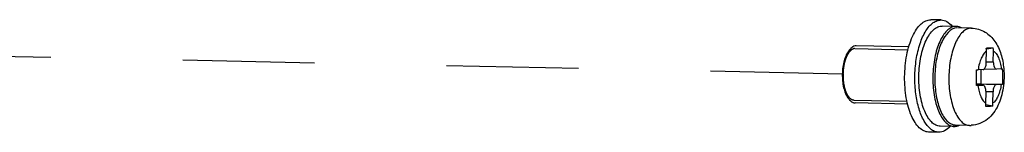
# Model space of a CAD drawing. Header units: millimetres. Extents: x 0 to 1750, y -1720 to 477.
# Tile 276 of 317: x 1254 to 1323, y -799 to -791. Entities that reach past the tile are written whole.
import ezdxf

# ---------------------------------------------------------------- set-up
doc = ezdxf.new("R2010")
doc.units = ezdxf.units.MM
doc.header["$LTSCALE"] = 92.51
doc.linetypes.add('DASHED', pattern=[0.2, 0.1, -0.1])
doc.layers.add('20_ALL_FEATURES', color=7, linetype='CONTINUOUS')
doc.layers.add('SC-PSFM4X8_DXF_CONTINUOUS_LINE', color=7, linetype='CONTINUOUS')

msp = doc.modelspace()

# ---------------------------------------------------------------- linework, layer by layer
at = {"layer": '20_ALL_FEATURES', "linetype": 'DASHED'}
msp.add_line((1311.875, -794.575), (1245.782, -793.2), dxfattribs=at)
at = {"layer": 'SC-PSFM4X8_DXF_CONTINUOUS_LINE'}
for p, q in [((1318.796, -790.793), (1318.081, -790.778)), ((1319.86, -791.241), (1318.877, -791.22)), ((1320.932, -791.363), (1319.948, -791.342)), ((1320.889, -791.363), (1320.932, -791.363)), ((1312.76, -792.793), (1316.48, -792.871)), ((1312.853, -792.595), (1312.828, -792.595)), ((1316.536, -792.672), (1312.853, -792.595)), ((1321.965, -793.751), (1321.971, -792.982)), ((1321.97, -792.818), (1322.451, -792.733)), ((1322.457, -793.73), (1322.463, -792.962)), ((1321.966, -793.72), (1322.457, -793.73)), ((1321.737, -794.26), (1321.394, -794.274)), ((1321.588, -794.266), (1321.58, -795.277)), ((1321.836, -794.203), (1322.67, -794.221)), ((1322.67, -794.22), (1322.677, -794.221)), ((1323.02, -794.206), (1322.677, -794.221)), ((1321.58, -795.277), (1321.267, -795.28)), ((1321.268, -795.35), (1321.728, -795.36)), ((1321.268, -795.35), (1321.735, -795.36)), ((1322.668, -795.32), (1321.27, -795.291)), ((1321.728, -795.36), (1321.384, -795.374)), ((1323.099, -795.301), (1321.58, -795.277)), ((1321.735, -795.36), (1321.728, -795.36)), ((1322.44, -795.829), (1321.948, -795.819)), ((1322.433, -796.598), (1322.44, -795.829)), ((1323.011, -795.306), (1322.668, -795.32)), ((1312.685, -796.392), (1316.407, -796.47)), ((1321.941, -796.618), (1321.948, -795.85)), ((1316.451, -796.671), (1312.77, -796.594)), ((1322.417, -796.826), (1321.938, -796.721)), ((1319.715, -798.239), (1318.731, -798.219)), ((1320.79, -798.161), (1319.806, -798.141)), ((1318.633, -798.642), (1317.917, -798.627))]:
    msp.add_line(p, q, dxfattribs=at)
for centre, radius, start, end in [((1319.845, -791.939), 0.698, 88.76813, 95.52463), ((1319.845, -791.949), 0.709, 79.35474, 88.72143), ((1320.166, -792.967), 1.806, 359.51384, 6.78741), ((1320.658, -792.946), 1.806, 359.51384, 6.78741), ((1312.506, -794.499), 10.606, 1.04202, 1.60781), ((1309.475, -794.92), 11.802, 357.77547, 357.91239), ((1320.144, -796.604), 1.797, 352.2502, 359.54688), ((1320.636, -796.584), 1.797, 352.2502, 359.54688), ((1319.729, -797.543), 0.696, 263.66994, 268.84583), ((1319.728, -797.528), 0.711, 268.90978, 279.82722), ((1319.822, -797.468), 0.673, 262.53318, 268.68923), ((1320.829, -796.281), 1.881, 268.80877, 272.40439)]:
    msp.add_arc(centre, radius, start, end, dxfattribs=at)
for points, knots in [([(1316.243, -794.776), (1316.246, -794.516), (1316.273, -794.002), (1316.379, -793.256), (1316.549, -792.566), (1316.774, -791.959), (1317.047, -791.457), (1317.358, -791.077), (1317.704, -790.833), (1317.962, -790.776), (1318.081, -790.778)], [0, 0, 0, 0, 0.164993, 0.326145, 0.477563, 0.615139, 0.73587, 0.838497, 0.924489, 1, 1, 1, 1]), ([(1316.959, -794.791), (1316.962, -794.377), (1317.024, -793.579), (1317.277, -792.478), (1317.66, -791.589), (1318.036, -791.125), (1318.243, -790.979)], [0, 0, 0, 0, 0.300562, 0.57948, 0.815939, 1, 1, 1, 1]), ([(1318.243, -790.979), (1318.327, -790.92), (1318.503, -790.825), (1318.702, -790.791), (1318.796, -790.793)], [0, 0, 0, 0, 0.522121, 1, 1, 1, 1]), ([(1318.796, -790.793), (1318.936, -790.796), (1319.24, -790.891), (1319.469, -791.103), (1319.576, -791.229)], [0, 0, 0, 0, 0.458571, 1, 1, 1, 1]), ([(1318.731, -798.218), (1318.627, -798.216), (1318.404, -798.158), (1318.109, -797.936), (1317.849, -797.597), (1317.626, -797.154), (1317.447, -796.621), (1317.271, -795.794), (1317.203, -794.686), (1317.318, -793.582), (1317.527, -792.763), (1317.728, -792.238), (1317.969, -791.804), (1318.244, -791.477), (1318.547, -791.266), (1318.773, -791.218), (1318.877, -791.22)], [0, 0, 0, 0, 0.037966, 0.081043, 0.132263, 0.192465, 0.261093, 0.336661, 0.499999, 0.663337, 0.738918, 0.80753, 0.867748, 0.91895, 0.962043, 1, 1, 1, 1]), ([(1319.778, -791.244), (1319.675, -791.254), (1319.458, -791.326), (1319.169, -791.555), (1318.909, -791.894), (1318.68, -792.33), (1318.491, -792.851), (1318.294, -793.653), (1318.188, -794.727), (1318.255, -795.804), (1318.423, -796.609), (1318.593, -797.133), (1318.806, -797.572), (1319.055, -797.915), (1319.335, -798.148), (1319.55, -798.224), (1319.652, -798.235)], [0, 0, 0, 0, 0.038368, 0.082532, 0.134842, 0.195732, 0.264551, 0.339802, 0.501488, 0.662867, 0.737752, 0.806095, 0.866436, 0.918186, 0.961879, 1, 1, 1, 1]), ([(1319.905, -791.343), (1319.437, -791.363), (1318.95, -792.028), (1318.659, -792.779), (1318.509, -793.329), (1318.407, -793.921), (1318.354, -794.542), (1318.353, -795.17), (1318.404, -795.784), (1318.504, -796.361), (1318.65, -796.884), (1318.839, -797.336), (1319.11, -797.783), (1319.403, -798.043), (1319.615, -798.109)], [0, 0, 0, 0, 0.182854, 0.249992, 0.323883, 0.402684, 0.484343, 0.566626, 0.647219, 0.723962, 0.794915, 0.85845, 0.913735, 1, 1, 1, 1]), ([(1320.889, -791.363), (1320.788, -791.368), (1320.572, -791.429), (1320.282, -791.645), (1320.021, -791.974), (1319.793, -792.402), (1319.604, -792.916), (1319.409, -793.71), (1319.305, -794.775), (1319.377, -795.841), (1319.55, -796.634), (1319.724, -797.144), (1319.939, -797.568), (1320.191, -797.892), (1320.476, -798.103), (1320.69, -798.159), (1320.79, -798.161)], [0, 0, 0, 0, 0.038153, 0.08207, 0.13421, 0.195175, 0.264307, 0.340167, 0.503293, 0.665711, 0.740725, 0.808773, 0.868474, 0.919353, 0.962248, 1, 1, 1, 1]), ([(1320.219, -791.342), (1320.199, -791.331), (1320.122, -791.292), (1320.039, -791.264), (1319.976, -791.253)], [0, 0, 0, 0, 0.259122, 1, 1, 1, 1]), ([(1320.932, -791.363), (1321.099, -791.366), (1321.43, -791.418), (1321.885, -791.619), (1322.272, -791.921), (1322.692, -792.416), (1323.036, -793.185), (1323.158, -793.846), (1323.189, -794.188)], [0, 0, 0, 0, 0.126602, 0.250333, 0.373046, 0.494787, 0.73939, 1, 1, 1, 1]), ([(1312.332, -792.939), (1312.259, -793.029), (1312.13, -793.252), (1311.938, -793.796), (1311.839, -794.574), (1311.905, -795.357), (1312.074, -795.907), (1312.194, -796.136), (1312.264, -796.229)], [0, 0, 0, 0, 0.101372, 0.222151, 0.499995, 0.777847, 0.898624, 1, 1, 1, 1]), ([(1312.296, -793.004), (1312.174, -793.207), (1311.998, -793.704), (1311.894, -794.504), (1311.939, -795.319), (1312.077, -795.841), (1312.181, -796.065)], [0, 0, 0, 0, 0.225652, 0.493421, 0.764766, 1, 1, 1, 1]), ([(1312.67, -792.803), (1312.657, -792.808), (1312.639, -792.817), (1312.614, -792.828), (1312.596, -792.836), (1312.577, -792.845), (1312.562, -792.852), (1312.549, -792.857), (1312.54, -792.861), (1312.533, -792.865), (1312.526, -792.868), (1312.523, -792.869), (1312.519, -792.871), (1312.517, -792.872), (1312.515, -792.873), (1312.514, -792.873), (1312.513, -792.874), (1312.512, -792.874), (1312.511, -792.875), (1312.51, -792.876), (1312.507, -792.879), (1312.504, -792.882), (1312.499, -792.886), (1312.493, -792.892), (1312.486, -792.899), (1312.477, -792.907), (1312.465, -792.918), (1312.45, -792.932), (1312.432, -792.949), (1312.417, -792.963), (1312.406, -792.974), (1312.397, -792.982), (1312.388, -792.991), (1312.38, -792.998), (1312.374, -793.003), (1312.371, -793.007), (1312.368, -793.009), (1312.366, -793.012), (1312.363, -793.014), (1312.362, -793.015), (1312.361, -793.016), (1312.36, -793.017), (1312.359, -793.018), (1312.359, -793.019), (1312.358, -793.02), (1312.356, -793.023), (1312.353, -793.027), (1312.349, -793.033), (1312.344, -793.042), (1312.337, -793.052), (1312.329, -793.064), (1312.321, -793.076), (1312.31, -793.092), (1312.297, -793.112), (1312.281, -793.137), (1312.264, -793.161), (1312.251, -793.181), (1312.242, -793.195), (1312.236, -793.203), (1312.232, -793.209), (1312.229, -793.214), (1312.226, -793.218), (1312.224, -793.221), (1312.223, -793.224), (1312.221, -793.227), (1312.22, -793.229), (1312.219, -793.232), (1312.216, -793.24), (1312.21, -793.252), (1312.204, -793.267), (1312.197, -793.282), (1312.188, -793.303), (1312.176, -793.329), (1312.162, -793.359), (1312.151, -793.385), (1312.142, -793.406), (1312.135, -793.421), (1312.128, -793.436), (1312.123, -793.449), (1312.118, -793.459), (1312.115, -793.467), (1312.112, -793.474), (1312.109, -793.479), (1312.108, -793.482), (1312.107, -793.485), (1312.106, -793.486), (1312.105, -793.489), (1312.104, -793.492), (1312.103, -793.495), (1312.102, -793.501), (1312.099, -793.509), (1312.096, -793.521), (1312.091, -793.536), (1312.084, -793.56), (1312.075, -793.59), (1312.064, -793.626), (1312.054, -793.662), (1312.043, -793.698), (1312.034, -793.729), (1312.028, -793.75), (1312.024, -793.762), (1312.021, -793.771), (1312.019, -793.78), (1312.017, -793.786), (1312.015, -793.791), (1312.015, -793.793), (1312.014, -793.794), (1312.014, -793.796), (1312.014, -793.799), (1312.013, -793.803), (1312.012, -793.81), (1312.01, -793.818), (1312.008, -793.831), (1312.004, -793.848), (1312.001, -793.868), (1311.996, -793.895), (1311.99, -793.928), (1311.982, -793.968), (1311.975, -794.008), (1311.969, -794.041), (1311.964, -794.068), (1311.96, -794.087), (1311.957, -794.104), (1311.955, -794.117), (1311.953, -794.127), (1311.951, -794.136), (1311.951, -794.143), (1311.95, -794.15), (1311.95, -794.159), (1311.948, -794.173), (1311.947, -794.19), (1311.944, -794.218), (1311.941, -794.253), (1311.938, -794.295), (1311.934, -794.338), (1311.93, -794.38), (1311.927, -794.415), (1311.925, -794.443), (1311.923, -794.46), (1311.922, -794.474), (1311.921, -794.483), (1311.921, -794.49), (1311.92, -794.495), (1311.92, -794.498), (1311.92, -794.502), (1311.92, -794.508), (1311.92, -794.516), (1311.921, -794.53), (1311.921, -794.548), (1311.921, -794.569), (1311.921, -794.597), (1311.921, -794.631), (1311.921, -794.673), (1311.921, -794.715), (1311.921, -794.75), (1311.921, -794.778), (1311.921, -794.799), (1311.922, -794.816), (1311.922, -794.83), (1311.922, -794.839), (1311.922, -794.845), (1311.922, -794.849), (1311.922, -794.852), (1311.922, -794.856), (1311.923, -794.863), (1311.924, -794.872), (1311.925, -794.886), (1311.927, -794.903), (1311.929, -794.93), (1311.932, -794.965), (1311.936, -795.006), (1311.94, -795.048), (1311.944, -795.089), (1311.948, -795.123), (1311.95, -795.151), (1311.952, -795.168), (1311.953, -795.182), (1311.954, -795.191), (1311.955, -795.197), (1311.955, -795.204), (1311.957, -795.212), (1311.959, -795.222), (1311.961, -795.235), (1311.964, -795.251), (1311.968, -795.27), (1311.973, -795.296), (1311.98, -795.328), (1311.987, -795.366), (1311.995, -795.404), (1312.001, -795.436), (1312.006, -795.462), (1312.01, -795.481), (1312.013, -795.497), (1312.016, -795.51), (1312.017, -795.518), (1312.019, -795.524), (1312.02, -795.528), (1312.02, -795.531), (1312.02, -795.533), (1312.021, -795.534), (1312.021, -795.536), (1312.023, -795.54), (1312.025, -795.547), (1312.028, -795.555), (1312.03, -795.564), (1312.034, -795.575), (1312.04, -795.595), (1312.05, -795.623), (1312.061, -795.657), (1312.072, -795.691), (1312.083, -795.725), (1312.092, -795.753), (1312.099, -795.776), (1312.104, -795.79), (1312.107, -795.801), (1312.11, -795.808), (1312.111, -795.814), (1312.112, -795.817), (1312.113, -795.82), (1312.114, -795.822), (1312.115, -795.823), (1312.115, -795.824), (1312.116, -795.826), (1312.118, -795.829), (1312.12, -795.834), (1312.123, -795.84), (1312.126, -795.847), (1312.131, -795.856), (1312.137, -795.868), (1312.144, -795.882), (1312.151, -795.896), (1312.16, -795.914), (1312.171, -795.938), (1312.185, -795.966), (1312.197, -795.989), (1312.206, -796.008), (1312.213, -796.022), (1312.22, -796.036), (1312.225, -796.046), (1312.229, -796.053), (1312.23, -796.056), (1312.231, -796.059), (1312.232, -796.061), (1312.234, -796.063), (1312.236, -796.066), (1312.239, -796.069), (1312.242, -796.074), (1312.246, -796.079), (1312.252, -796.086), (1312.261, -796.098), (1312.275, -796.116), (1312.291, -796.137), (1312.307, -796.158), (1312.321, -796.175), (1312.332, -796.189), (1312.34, -796.2), (1312.348, -796.21), (1312.355, -796.219), (1312.36, -796.226), (1312.364, -796.231), (1312.367, -796.235), (1312.369, -796.238), (1312.37, -796.239), (1312.371, -796.24), (1312.371, -796.241), (1312.372, -796.241), (1312.372, -796.241), (1312.373, -796.242), (1312.375, -796.243), (1312.377, -796.245), (1312.379, -796.246), (1312.382, -796.248), (1312.386, -796.251), (1312.392, -796.255), (1312.399, -796.261), (1312.408, -796.268), (1312.417, -796.274), (1312.429, -796.283), (1312.444, -796.294), (1312.462, -796.307), (1312.477, -796.318), (1312.489, -796.327), (1312.498, -796.333), (1312.505, -796.339), (1312.511, -796.343), (1312.516, -796.346), (1312.519, -796.349), (1312.522, -796.351), (1312.523, -796.352), (1312.524, -796.352), (1312.525, -796.353), (1312.526, -796.353), (1312.527, -796.353), (1312.529, -796.354), (1312.532, -796.354), (1312.535, -796.355), (1312.539, -796.356), (1312.545, -796.358), (1312.553, -796.36), (1312.562, -796.362), (1312.575, -796.365), (1312.591, -796.369), (1312.609, -796.374), (1312.628, -796.378), (1312.653, -796.385), (1312.672, -796.389), (1312.685, -796.392)], [0, 0, 0, 0, 0.015625, 0.023438, 0.03125, 0.039062, 0.046875, 0.050781, 0.054688, 0.058594, 0.060547, 0.0625, 0.063477, 0.064453, 0.06543, 0.065918, 0.066406, 0.06665, 0.066895, 0.067383, 0.068359, 0.070312, 0.072266, 0.074219, 0.078125, 0.082031, 0.085938, 0.09375, 0.101562, 0.109375, 0.113281, 0.117188, 0.121094, 0.125, 0.126953, 0.128906, 0.129883, 0.130859, 0.131836, 0.132812, 0.133057, 0.133301, 0.133545, 0.133789, 0.134277, 0.134766, 0.136719, 0.138672, 0.140625, 0.144531, 0.148438, 0.152344, 0.15625, 0.164062, 0.171875, 0.179688, 0.1875, 0.191406, 0.193359, 0.195312, 0.197266, 0.198242, 0.199219, 0.200195, 0.200684, 0.201172, 0.202148, 0.203125, 0.207031, 0.210938, 0.214844, 0.21875, 0.226562, 0.234375, 0.242188, 0.246094, 0.25, 0.253906, 0.257812, 0.259766, 0.261719, 0.263672, 0.264648, 0.265625, 0.266113, 0.266602, 0.26709, 0.267578, 0.268555, 0.269531, 0.271484, 0.273438, 0.277344, 0.28125, 0.289062, 0.296875, 0.304688, 0.3125, 0.320312, 0.324219, 0.326172, 0.328125, 0.330078, 0.332031, 0.33252, 0.333008, 0.333252, 0.333496, 0.333984, 0.334961, 0.335938, 0.337891, 0.339844, 0.34375, 0.347656, 0.351562, 0.359375, 0.367188, 0.375, 0.382812, 0.386719, 0.390625, 0.394531, 0.396484, 0.398438, 0.400391, 0.401367, 0.402344, 0.404297, 0.40625, 0.410156, 0.414062, 0.421875, 0.429688, 0.4375, 0.445312, 0.453125, 0.457031, 0.460938, 0.462891, 0.464844, 0.46582, 0.466797, 0.467285, 0.467773, 0.46875, 0.470703, 0.472656, 0.476562, 0.480469, 0.484375, 0.492188, 0.5, 0.507812, 0.515625, 0.519531, 0.523438, 0.527344, 0.529297, 0.53125, 0.532227, 0.532715, 0.533203, 0.53418, 0.535156, 0.537109, 0.539062, 0.542969, 0.546875, 0.554688, 0.5625, 0.570312, 0.578125, 0.585938, 0.589844, 0.59375, 0.595703, 0.597656, 0.598633, 0.599609, 0.601562, 0.603516, 0.605469, 0.609375, 0.613281, 0.617188, 0.625, 0.632812, 0.640625, 0.648438, 0.652344, 0.65625, 0.660156, 0.662109, 0.664062, 0.665039, 0.666016, 0.666504, 0.666748, 0.666992, 0.66748, 0.667969, 0.669922, 0.671875, 0.673828, 0.675781, 0.679688, 0.6875, 0.695312, 0.703125, 0.710938, 0.71875, 0.722656, 0.726562, 0.728516, 0.730469, 0.731445, 0.732422, 0.73291, 0.733398, 0.733643, 0.733887, 0.734375, 0.735352, 0.736328, 0.738281, 0.740234, 0.742188, 0.746094, 0.75, 0.753906, 0.757812, 0.765625, 0.773438, 0.78125, 0.785156, 0.789062, 0.792969, 0.796875, 0.797852, 0.798828, 0.799316, 0.799805, 0.800781, 0.801758, 0.802734, 0.804688, 0.806641, 0.808594, 0.8125, 0.820312, 0.828125, 0.835938, 0.84375, 0.847656, 0.851562, 0.855469, 0.859375, 0.861328, 0.863281, 0.865234, 0.865723, 0.866211, 0.866455, 0.866699, 0.866943, 0.867188, 0.867676, 0.868164, 0.869141, 0.870117, 0.871094, 0.873047, 0.875, 0.878906, 0.882812, 0.886719, 0.890625, 0.898438, 0.90625, 0.914062, 0.917969, 0.921875, 0.925781, 0.927734, 0.929688, 0.931641, 0.932617, 0.933105, 0.93335, 0.933594, 0.934082, 0.93457, 0.935547, 0.936523, 0.9375, 0.939453, 0.941406, 0.945312, 0.949219, 0.953125, 0.960938, 0.96875, 0.976562, 0.984375, 1, 1, 1, 1]), ([(1312.401, -792.853), (1312.392, -792.865), (1312.354, -792.913), (1312.32, -792.964), (1312.296, -793.004)], [0, 0, 0, 0, 0.239525, 1, 1, 1, 1]), ([(1312.608, -792.666), (1312.589, -792.677), (1312.512, -792.73), (1312.446, -792.798), (1312.401, -792.853)], [0, 0, 0, 0, 0.230479, 1, 1, 1, 1]), ([(1312.828, -792.595), (1312.81, -792.596), (1312.732, -792.605), (1312.658, -792.636), (1312.608, -792.666)], [0, 0, 0, 0, 0.239169, 1, 1, 1, 1]), ([(1312.737, -792.793), (1312.736, -792.793), (1312.734, -792.794), (1312.732, -792.794), (1312.73, -792.794), (1312.729, -792.794), (1312.728, -792.794), (1312.727, -792.794), (1312.725, -792.794), (1312.722, -792.794), (1312.719, -792.795), (1312.715, -792.795), (1312.71, -792.796), (1312.706, -792.796), (1312.702, -792.797), (1312.698, -792.797), (1312.694, -792.798), (1312.69, -792.799), (1312.687, -792.799), (1312.685, -792.799), (1312.684, -792.8), (1312.683, -792.8), (1312.682, -792.8), (1312.679, -792.801), (1312.675, -792.801), (1312.671, -792.802), (1312.67, -792.803)], [0, 0, 0, 0, 0.0625, 0.125, 0.140625, 0.15625, 0.171875, 0.1875, 0.21875, 0.25, 0.3125, 0.375, 0.4375, 0.5, 0.5625, 0.625, 0.6875, 0.75, 0.78125, 0.8125, 0.828125, 0.84375, 0.859375, 0.875, 0.9375, 1, 1, 1, 1]), ([(1321.971, -792.982), (1321.897, -793.035), (1321.757, -793.189), (1321.595, -793.486), (1321.469, -793.857), (1321.414, -794.13), (1321.394, -794.274)], [0, 0, 0, 0, 0.189506, 0.423419, 0.697841, 1, 1, 1, 1]), ([(1321.959, -792.754), (1321.981, -792.753), (1322.065, -792.748), (1322.15, -792.745), (1322.213, -792.742)], [0, 0, 0, 0, 0.25712, 1, 1, 1, 1]), ([(1322.213, -792.742), (1322.233, -792.741), (1322.312, -792.738), (1322.392, -792.735), (1322.451, -792.733)], [0, 0, 0, 0, 0.256652, 1, 1, 1, 1]), ([(1322.463, -792.962), (1322.537, -793.008), (1322.676, -793.152), (1322.833, -793.436), (1322.952, -793.797), (1323.002, -794.064), (1323.02, -794.206)], [0, 0, 0, 0, 0.186447, 0.418156, 0.69334, 1, 1, 1, 1]), ([(1321.737, -794.26), (1321.811, -794.257), (1321.905, -794.119), (1321.952, -793.939), (1321.965, -793.815), (1321.965, -793.751)], [0, 0, 0, 0, 0.377371, 0.670919, 1, 1, 1, 1]), ([(1322.457, -793.73), (1322.457, -793.793), (1322.467, -793.912), (1322.508, -794.087), (1322.6, -794.219), (1322.67, -794.221)], [0, 0, 0, 0, 0.333127, 0.62628, 1, 1, 1, 1]), ([(1323.189, -794.188), (1323.229, -794.637), (1323.209, -795.313), (1323.025, -796.173), (1322.806, -796.767), (1322.494, -797.301), (1322.068, -797.746), (1321.531, -798.064), (1321.117, -798.151), (1320.908, -798.16)], [0, 0, 0, 0, 0.265388, 0.394105, 0.517596, 0.636871, 0.756156, 0.876775, 1, 1, 1, 1]), ([(1321.269, -795.35), (1321.275, -795.171), (1321.281, -794.814), (1321.281, -794.457), (1321.277, -794.278)], [0, 0, 0, 0, 0.499887, 1, 1, 1, 1]), ([(1321.277, -794.278), (1321.287, -794.278), (1321.326, -794.277), (1321.365, -794.276), (1321.394, -794.274)], [0, 0, 0, 0, 0.272337, 1, 1, 1, 1]), ([(1323.02, -794.206), (1323.029, -794.206), (1323.058, -794.204), (1323.087, -794.203), (1323.108, -794.201)], [0, 0, 0, 0, 0.28177, 1, 1, 1, 1]), ([(1323.111, -794.306), (1323.114, -794.472), (1323.113, -794.804), (1323.106, -795.135), (1323.099, -795.301)], [0, 0, 0, 0, 0.500057, 1, 1, 1, 1]), ([(1317.917, -798.627), (1317.803, -798.624), (1317.558, -798.562), (1317.232, -798.321), (1316.944, -797.954), (1316.695, -797.473), (1316.494, -796.893), (1316.292, -795.99), (1316.239, -795.268), (1316.243, -794.776)], [0, 0, 0, 0, 0.076349, 0.162643, 0.264952, 0.38492, 0.52168, 0.672619, 1, 1, 1, 1]), ([(1318.069, -798.418), (1317.881, -798.268), (1317.545, -797.818), (1317.21, -796.972), (1316.999, -795.932), (1316.956, -795.181), (1316.959, -794.791)], [0, 0, 0, 0, 0.185808, 0.421675, 0.699244, 1, 1, 1, 1]), ([(1321.384, -795.374), (1321.376, -795.374), (1321.337, -795.376), (1321.298, -795.377), (1321.268, -795.378)], [0, 0, 0, 0, 0.227415, 1, 1, 1, 1]), ([(1321.384, -795.374), (1321.403, -795.516), (1321.453, -795.783), (1321.572, -796.144), (1321.729, -796.428), (1321.868, -796.572), (1321.941, -796.618)], [0, 0, 0, 0, 0.30666, 0.581844, 0.813553, 1, 1, 1, 1]), ([(1321.948, -795.85), (1321.948, -795.787), (1321.938, -795.668), (1321.896, -795.493), (1321.805, -795.361), (1321.735, -795.36)], [0, 0, 0, 0, 0.333127, 0.62628, 1, 1, 1, 1]), ([(1323.011, -795.306), (1322.991, -795.45), (1322.936, -795.723), (1322.81, -796.094), (1322.648, -796.391), (1322.508, -796.545), (1322.433, -796.598)], [0, 0, 0, 0, 0.302159, 0.576581, 0.810494, 1, 1, 1, 1]), ([(1322.668, -795.32), (1322.594, -795.323), (1322.5, -795.461), (1322.453, -795.641), (1322.44, -795.765), (1322.44, -795.829)], [0, 0, 0, 0, 0.377371, 0.670919, 1, 1, 1, 1]), ([(1323.099, -795.301), (1323.093, -795.302), (1323.063, -795.303), (1323.034, -795.305), (1323.011, -795.306)], [0, 0, 0, 0, 0.217744, 1, 1, 1, 1]), ([(1312.181, -796.065), (1312.192, -796.088), (1312.236, -796.176), (1312.287, -796.26), (1312.329, -796.317)], [0, 0, 0, 0, 0.266022, 1, 1, 1, 1]), ([(1312.329, -796.317), (1312.348, -796.342), (1312.417, -796.429), (1312.504, -796.504), (1312.576, -796.541)], [0, 0, 0, 0, 0.276342, 1, 1, 1, 1]), ([(1312.576, -796.541), (1312.584, -796.546), (1312.62, -796.563), (1312.657, -796.576), (1312.685, -796.583)], [0, 0, 0, 0, 0.257371, 1, 1, 1, 1]), ([(1322.179, -796.838), (1322.158, -796.839), (1322.074, -796.842), (1321.989, -796.845), (1321.925, -796.847)], [0, 0, 0, 0, 0.243975, 1, 1, 1, 1]), ([(1322.417, -796.826), (1322.398, -796.827), (1322.318, -796.832), (1322.239, -796.835), (1322.179, -796.838)], [0, 0, 0, 0, 0.242419, 1, 1, 1, 1]), ([(1318.633, -798.642), (1318.535, -798.64), (1318.33, -798.595), (1318.153, -798.485), (1318.069, -798.418)], [0, 0, 0, 0, 0.476572, 1, 1, 1, 1]), ([(1319.429, -798.24), (1319.317, -798.361), (1319.08, -798.562), (1318.772, -798.645), (1318.633, -798.642)], [0, 0, 0, 0, 0.541324, 1, 1, 1, 1]), ([(1319.85, -798.229), (1319.869, -798.225), (1319.948, -798.208), (1320.025, -798.179), (1320.079, -798.151)], [0, 0, 0, 0, 0.243043, 1, 1, 1, 1])]:
    msp.add_open_spline(points, degree=3, knots=knots, dxfattribs=at)
for points in [[(1312.685, -796.583), (1312.713, -796.59), (1312.741, -796.594), (1312.77, -796.594)], [(1319.615, -798.109), (1319.654, -798.121), (1319.694, -798.13), (1319.734, -798.135)]]:
    msp.add_open_spline(points, degree=3, dxfattribs=at)

doc.saveas('drawing.dxf')
